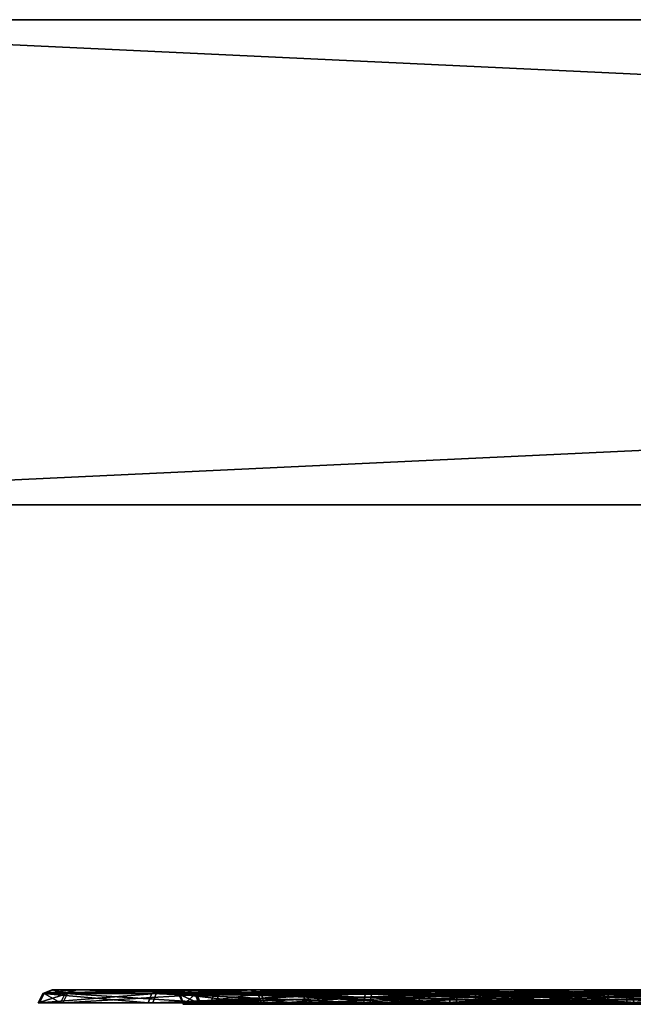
# Model space of a CAD drawing. Header units: millimetres. Extents: x -150 to 150, y -85 to 1149.
# Tile 431 of 656: x -65.92 to -64.65, y 1014.37 to 1016.4. Entities that reach past the tile are written whole.
import ezdxf

# ---------------------------------------------------------------- set-up
doc = ezdxf.new("R2010")
doc.units = ezdxf.units.MM
doc.header["$LTSCALE"] = 21.359881
for name, color, linetype in [('764', 7, 'CONTINUOUS'), ('765', 7, 'CONTINUOUS'), ('766', 7, 'CONTINUOUS'), ('767', 7, 'CONTINUOUS'), ('768', 7, 'CONTINUOUS'), ('769', 7, 'CONTINUOUS'), ('770', 7, 'CONTINUOUS'), ('771', 7, 'CONTINUOUS'), ('805', 7, 'CONTINUOUS'), ('806', 7, 'CONTINUOUS'), ('807', 7, 'CONTINUOUS'), ('808', 7, 'CONTINUOUS'), ('809', 7, 'CONTINUOUS'), ('810', 7, 'CONTINUOUS'), ('811', 7, 'CONTINUOUS'), ('812', 7, 'CONTINUOUS'), ('9017', 7, 'CONTINUOUS'), ('9018', 7, 'CONTINUOUS'), ('9019', 7, 'CONTINUOUS')]:
    doc.layers.add(name, color=color, linetype=linetype)

msp = doc.modelspace()

# ---------------------------------------------------------------- linework, layer by layer
at = {"layer": '764', "linetype": 'CONTINUOUS'}
for points in [[(-65.5869, 1014.3912, 276.5274), (-65.4233, 1014.3912, 276.8845), (-65.5783, 1014.37, 276.5259), (-65.5869, 1014.3912, 276.5274)], [(-65.5501, 1014.3912, 276.1363), (-65.5869, 1014.3912, 276.5274), (-65.5418, 1014.37, 276.1394), (-65.5501, 1014.3912, 276.1363)], [(-65.5418, 1014.37, 276.1394), (-65.5869, 1014.3912, 276.5274), (-65.5783, 1014.37, 276.5259), (-65.5418, 1014.37, 276.1394)], [(-65.5783, 1014.37, 276.5259), (-65.4233, 1014.3912, 276.8845), (-65.4165, 1014.37, 276.8789), (-65.5783, 1014.37, 276.5259)], [(-65.3226, 1014.3912, 275.8161), (-65.5501, 1014.3912, 276.1363), (-65.317, 1014.37, 275.8229), (-65.3226, 1014.3912, 275.8161)], [(-65.317, 1014.37, 275.8229), (-65.5501, 1014.3912, 276.1363), (-65.5418, 1014.37, 276.1394), (-65.317, 1014.37, 275.8229)], [(-65.4233, 1014.3912, 276.8845), (-65.1031, 1014.3912, 277.1119), (-65.4165, 1014.37, 276.8789), (-65.4233, 1014.3912, 276.8845)], [(-65.1031, 1014.3912, 277.1119), (-65.1008, 1014.3815, 277.1058), (-65.4165, 1014.37, 276.8789), (-65.1031, 1014.3912, 277.1119)], [(-64.9656, 1014.3912, 275.6525), (-65.3226, 1014.3912, 275.8161), (-64.9641, 1014.37, 275.6612), (-64.9656, 1014.3912, 275.6525)], [(-64.9641, 1014.37, 275.6612), (-65.3226, 1014.3912, 275.8161), (-65.317, 1014.37, 275.8229), (-64.9641, 1014.37, 275.6612)], [(-64.5745, 1014.3912, 275.6893), (-64.9656, 1014.3912, 275.6525), (-64.5768, 1014.3815, 275.6954), (-64.5745, 1014.3912, 275.6893)], [(-64.5768, 1014.3815, 275.6954), (-64.9656, 1014.3912, 275.6525), (-64.5776, 1014.37, 275.6976), (-64.5768, 1014.3815, 275.6954)], [(-64.5776, 1014.37, 275.6976), (-64.9656, 1014.3912, 275.6525), (-64.9641, 1014.37, 275.6612), (-64.5776, 1014.37, 275.6976)], [(-65.1008, 1014.3815, 277.1058), (-65.1, 1014.37, 277.1036), (-65.4165, 1014.37, 276.8789), (-65.1008, 1014.3815, 277.1058)]]:
    msp.add_3dface(points, dxfattribs=at)
at = {"layer": '765', "linetype": 'CONTINUOUS'}
for points in [[(-65.4397, 1014.4, 276.8979), (-65.5869, 1014.3912, 276.5274), (-65.6076, 1014.4, 276.5323), (-65.4397, 1014.4, 276.8979)], [(-65.6076, 1014.4, 276.5323), (-65.5869, 1014.3912, 276.5274), (-65.5704, 1014.4, 276.1302), (-65.6076, 1014.4, 276.5323)], [(-65.4233, 1014.3912, 276.8845), (-65.5869, 1014.3912, 276.5274), (-65.4397, 1014.4, 276.8979), (-65.4233, 1014.3912, 276.8845)], [(-65.5869, 1014.3912, 276.5274), (-65.5501, 1014.3912, 276.1363), (-65.5704, 1014.4, 276.1302), (-65.5869, 1014.3912, 276.5274)], [(-65.5704, 1014.4, 276.1302), (-65.5501, 1014.3912, 276.1363), (-65.3378, 1014.4, 275.8011), (-65.5704, 1014.4, 276.1302)], [(-65.5501, 1014.3912, 276.1363), (-65.3226, 1014.3912, 275.8161), (-65.3378, 1014.4, 275.8011), (-65.5501, 1014.3912, 276.1363)], [(-65.1105, 1014.4, 277.1318), (-65.4233, 1014.3912, 276.8845), (-65.4397, 1014.4, 276.8979), (-65.1105, 1014.4, 277.1318)], [(-65.4233, 1014.3912, 276.8845), (-65.1105, 1014.4, 277.1318), (-65.1065, 1014.3977, 277.121), (-65.4233, 1014.3912, 276.8845)], [(-65.1031, 1014.3912, 277.1119), (-65.4233, 1014.3912, 276.8845), (-65.1065, 1014.3977, 277.121), (-65.1031, 1014.3912, 277.1119)], [(-65.3378, 1014.4, 275.8011), (-65.3226, 1014.3912, 275.8161), (-64.9715, 1014.4, 275.632), (-65.3378, 1014.4, 275.8011)], [(-65.3226, 1014.3912, 275.8161), (-64.9656, 1014.3912, 275.6525), (-64.9715, 1014.4, 275.632), (-65.3226, 1014.3912, 275.8161)], [(-64.9715, 1014.4, 275.632), (-64.9656, 1014.3912, 275.6525), (-64.7667, 1014.4, 275.624), (-64.9715, 1014.4, 275.632)], [(-64.9656, 1014.3912, 275.6525), (-64.5745, 1014.3912, 275.6893), (-64.7667, 1014.4, 275.624), (-64.9656, 1014.3912, 275.6525)], [(-64.7667, 1014.4, 275.624), (-64.5745, 1014.3912, 275.6893), (-64.5711, 1014.3977, 275.6802), (-64.7667, 1014.4, 275.624)], [(-64.5671, 1014.4, 275.6694), (-64.7667, 1014.4, 275.624), (-64.5711, 1014.3977, 275.6802), (-64.5671, 1014.4, 275.6694)]]:
    msp.add_3dface(points, dxfattribs=at)
at = {"layer": '766', "linetype": 'CONTINUOUS'}
for points in [[(-65.1008, 1014.3815, 277.1058), (-65.1031, 1014.3912, 277.1119), (-64.712, 1014.3912, 277.1487), (-65.1008, 1014.3815, 277.1058)], [(-65.1, 1014.37, 277.1036), (-65.1008, 1014.3815, 277.1058), (-64.712, 1014.3912, 277.1487), (-65.1, 1014.37, 277.1036)], [(-65.1, 1014.37, 277.1036), (-64.712, 1014.3912, 277.1487), (-64.7135, 1014.37, 277.1401), (-65.1, 1014.37, 277.1036)], [(-64.712, 1014.3912, 277.1487), (-64.3549, 1014.3912, 276.9851), (-64.7135, 1014.37, 277.1401), (-64.712, 1014.3912, 277.1487)], [(-64.7135, 1014.37, 277.1401), (-64.3549, 1014.3912, 276.9851), (-64.3605, 1014.37, 276.9784), (-64.7135, 1014.37, 277.1401)]]:
    msp.add_3dface(points, dxfattribs=at)
at = {"layer": '767', "linetype": 'CONTINUOUS'}
for points in [[(-65.1065, 1014.3977, 277.121), (-65.1105, 1014.4, 277.1318), (-64.9109, 1014.4, 277.1773), (-65.1065, 1014.3977, 277.121)], [(-65.1031, 1014.3912, 277.1119), (-65.1065, 1014.3977, 277.121), (-64.9109, 1014.4, 277.1773), (-65.1031, 1014.3912, 277.1119)], [(-64.712, 1014.3912, 277.1487), (-65.1031, 1014.3912, 277.1119), (-64.9109, 1014.4, 277.1773), (-64.712, 1014.3912, 277.1487)], [(-64.7061, 1014.4, 277.1692), (-64.712, 1014.3912, 277.1487), (-64.9109, 1014.4, 277.1773), (-64.7061, 1014.4, 277.1692)], [(-64.3549, 1014.3912, 276.9851), (-64.712, 1014.3912, 277.1487), (-64.7061, 1014.4, 277.1692), (-64.3549, 1014.3912, 276.9851)], [(-64.3398, 1014.4, 277.0001), (-64.3549, 1014.3912, 276.9851), (-64.7061, 1014.4, 277.1692), (-64.3398, 1014.4, 277.0001)]]:
    msp.add_3dface(points, dxfattribs=at)
at = {"layer": '768', "linetype": 'CONTINUOUS'}
for points in [[(-65.8672, 1014.3923, 276.5749), (-65.8166, 1014.3923, 276.0373), (-65.8769, 1014.3733, 276.5765), (-65.8672, 1014.3923, 276.5749)], [(-65.8769, 1014.3733, 276.5765), (-65.8166, 1014.3923, 276.0373), (-65.8258, 1014.3733, 276.0339), (-65.8769, 1014.3733, 276.5765)], [(-65.6499, 1014.3733, 277.072), (-65.8672, 1014.3923, 276.5749), (-65.8769, 1014.3733, 276.5765), (-65.6499, 1014.3733, 277.072)], [(-65.6423, 1014.3923, 277.0657), (-65.8672, 1014.3923, 276.5749), (-65.6499, 1014.3733, 277.072), (-65.6423, 1014.3923, 277.0657)], [(-65.8166, 1014.3923, 276.0373), (-65.5039, 1014.3923, 275.5971), (-65.8258, 1014.3733, 276.0339), (-65.8166, 1014.3923, 276.0373)], [(-65.8258, 1014.3733, 276.0339), (-65.5039, 1014.3923, 275.5971), (-65.5102, 1014.3733, 275.5895), (-65.8258, 1014.3733, 276.0339)], [(-65.2055, 1014.3733, 277.3876), (-65.6423, 1014.3923, 277.0657), (-65.6499, 1014.3733, 277.072), (-65.2055, 1014.3733, 277.3876)], [(-65.2021, 1014.3923, 277.3784), (-65.6423, 1014.3923, 277.0657), (-65.2044, 1014.3837, 277.3846), (-65.2021, 1014.3923, 277.3784)], [(-65.2044, 1014.3837, 277.3846), (-65.6423, 1014.3923, 277.0657), (-65.2055, 1014.3733, 277.3876), (-65.2044, 1014.3837, 277.3846)], [(-65.5039, 1014.3923, 275.5971), (-65.0131, 1014.3923, 275.3722), (-65.5102, 1014.3733, 275.5895), (-65.5039, 1014.3923, 275.5971)], [(-65.5102, 1014.3733, 275.5895), (-65.0131, 1014.3923, 275.3722), (-65.0147, 1014.3733, 275.3625), (-65.5102, 1014.3733, 275.5895)], [(-64.4755, 1014.3923, 275.4228), (-64.4732, 1014.3837, 275.4166), (-65.0147, 1014.3733, 275.3625), (-64.4755, 1014.3923, 275.4228)], [(-65.0131, 1014.3923, 275.3722), (-64.4755, 1014.3923, 275.4228), (-65.0147, 1014.3733, 275.3625), (-65.0131, 1014.3923, 275.3722)], [(-64.4732, 1014.3837, 275.4166), (-64.4721, 1014.3733, 275.4136), (-65.0147, 1014.3733, 275.3625), (-64.4732, 1014.3837, 275.4166)]]:
    msp.add_3dface(points, dxfattribs=at)
at = {"layer": '769', "linetype": 'CONTINUOUS'}
for points in [[(-65.8166, 1014.3923, 276.0373), (-65.8672, 1014.3923, 276.5749), (-65.8479, 1014.4, 276.5688), (-65.8166, 1014.3923, 276.0373)], [(-65.8672, 1014.3923, 276.5749), (-65.6423, 1014.3923, 277.0657), (-65.629, 1014.4, 277.0504), (-65.8672, 1014.3923, 276.5749)], [(-65.8479, 1014.4, 276.5688), (-65.8672, 1014.3923, 276.5749), (-65.629, 1014.4, 277.0504), (-65.8479, 1014.4, 276.5688)], [(-65.7975, 1014.4, 276.0436), (-65.8166, 1014.3923, 276.0373), (-65.8479, 1014.4, 276.5688), (-65.7975, 1014.4, 276.0436)], [(-65.5039, 1014.3923, 275.5971), (-65.8166, 1014.3923, 276.0373), (-65.7975, 1014.4, 276.0436), (-65.5039, 1014.3923, 275.5971)], [(-65.491, 1014.4, 275.6124), (-65.5039, 1014.3923, 275.5971), (-65.7975, 1014.4, 276.0436), (-65.491, 1014.4, 275.6124)], [(-65.6423, 1014.3923, 277.0657), (-65.2021, 1014.3923, 277.3784), (-65.4324, 1014.4, 277.2338), (-65.6423, 1014.3923, 277.0657)], [(-65.629, 1014.4, 277.0504), (-65.6423, 1014.3923, 277.0657), (-65.4324, 1014.4, 277.2338), (-65.629, 1014.4, 277.0504)], [(-65.0131, 1014.3923, 275.3722), (-65.5039, 1014.3923, 275.5971), (-65.0104, 1014.4, 275.392), (-65.0131, 1014.3923, 275.3722)], [(-65.0104, 1014.4, 275.392), (-65.5039, 1014.3923, 275.5971), (-65.491, 1014.4, 275.6124), (-65.0104, 1014.4, 275.392)], [(-65.4324, 1014.4, 277.2338), (-65.2021, 1014.3923, 277.3784), (-65.1989, 1014.398, 277.3697), (-65.4324, 1014.4, 277.2338)], [(-65.1951, 1014.4, 277.3596), (-65.4324, 1014.4, 277.2338), (-65.1989, 1014.398, 277.3697), (-65.1951, 1014.4, 277.3596)], [(-64.4825, 1014.4, 275.4416), (-65.0131, 1014.3923, 275.3722), (-65.0104, 1014.4, 275.392), (-64.4825, 1014.4, 275.4416)], [(-65.0131, 1014.3923, 275.3722), (-64.4825, 1014.4, 275.4416), (-64.4787, 1014.398, 275.4316), (-65.0131, 1014.3923, 275.3722)], [(-64.4755, 1014.3923, 275.4228), (-65.0131, 1014.3923, 275.3722), (-64.4787, 1014.398, 275.4316), (-64.4755, 1014.3923, 275.4228)]]:
    msp.add_3dface(points, dxfattribs=at)
at = {"layer": '770', "linetype": 'CONTINUOUS'}
for points in [[(-65.2021, 1014.3923, 277.3784), (-65.2044, 1014.3837, 277.3846), (-64.6629, 1014.3733, 277.4387), (-65.2021, 1014.3923, 277.3784)], [(-64.6645, 1014.3923, 277.429), (-65.2021, 1014.3923, 277.3784), (-64.6629, 1014.3733, 277.4387), (-64.6645, 1014.3923, 277.429)], [(-64.1737, 1014.3923, 277.2041), (-64.6645, 1014.3923, 277.429), (-64.1674, 1014.3733, 277.2117), (-64.1737, 1014.3923, 277.2041)], [(-64.1674, 1014.3733, 277.2117), (-64.6645, 1014.3923, 277.429), (-64.6629, 1014.3733, 277.4387), (-64.1674, 1014.3733, 277.2117)], [(-65.2044, 1014.3837, 277.3846), (-65.2055, 1014.3733, 277.3876), (-64.6629, 1014.3733, 277.4387), (-65.2044, 1014.3837, 277.3846)]]:
    msp.add_3dface(points, dxfattribs=at)
at = {"layer": '771', "linetype": 'CONTINUOUS'}
for points in [[(-65.1989, 1014.398, 277.3697), (-65.2021, 1014.3923, 277.3784), (-64.6645, 1014.3923, 277.429), (-65.1989, 1014.398, 277.3697)], [(-65.1951, 1014.4, 277.3596), (-65.1989, 1014.398, 277.3697), (-64.6645, 1014.3923, 277.429), (-65.1951, 1014.4, 277.3596)], [(-65.1951, 1014.4, 277.3596), (-64.6645, 1014.3923, 277.429), (-64.6672, 1014.4, 277.4092), (-65.1951, 1014.4, 277.3596)], [(-64.6645, 1014.3923, 277.429), (-64.1737, 1014.3923, 277.2041), (-64.6672, 1014.4, 277.4092), (-64.6645, 1014.3923, 277.429)], [(-64.6672, 1014.4, 277.4092), (-64.1737, 1014.3923, 277.2041), (-64.1866, 1014.4, 277.1888), (-64.6672, 1014.4, 277.4092)]]:
    msp.add_3dface(points, dxfattribs=at)
at = {"layer": '805', "linetype": 'CONTINUOUS'}
for points in [[(-65.5852, 1014.3912, 323.4626), (-65.5535, 1014.3912, 323.8541), (-65.5765, 1014.37, 323.4642), (-65.5852, 1014.3912, 323.4626)], [(-65.4168, 1014.3912, 323.1078), (-65.5852, 1014.3912, 323.4626), (-65.4101, 1014.37, 323.1135), (-65.4168, 1014.3912, 323.1078)], [(-65.4101, 1014.37, 323.1135), (-65.5852, 1014.3912, 323.4626), (-65.5765, 1014.37, 323.4642), (-65.4101, 1014.37, 323.1135)], [(-65.5765, 1014.37, 323.4642), (-65.5535, 1014.3912, 323.8541), (-65.5453, 1014.37, 323.8512), (-65.5765, 1014.37, 323.4642)], [(-65.5535, 1014.3912, 323.8541), (-65.3304, 1014.3912, 324.1774), (-65.5453, 1014.37, 323.8512), (-65.5535, 1014.3912, 323.8541)], [(-65.5453, 1014.37, 323.8512), (-65.3304, 1014.3912, 324.1774), (-65.3247, 1014.37, 324.1707), (-65.5453, 1014.37, 323.8512)], [(-65.0935, 1014.3912, 322.8846), (-65.4168, 1014.3912, 323.1078), (-65.0914, 1014.3815, 322.8908), (-65.0935, 1014.3912, 322.8846)], [(-65.0914, 1014.3815, 322.8908), (-65.4168, 1014.3912, 323.1078), (-65.0906, 1014.37, 322.8929), (-65.0914, 1014.3815, 322.8908)], [(-65.0906, 1014.37, 322.8929), (-65.4168, 1014.3912, 323.1078), (-65.4101, 1014.37, 323.1135), (-65.0906, 1014.37, 322.8929)], [(-65.3304, 1014.3912, 324.1774), (-64.9755, 1014.3912, 324.3458), (-65.3247, 1014.37, 324.1707), (-65.3304, 1014.3912, 324.1774)], [(-65.3247, 1014.37, 324.1707), (-64.9755, 1014.3912, 324.3458), (-64.974, 1014.37, 324.3371), (-65.3247, 1014.37, 324.1707)], [(-64.9755, 1014.3912, 324.3458), (-64.584, 1014.3912, 324.3141), (-64.974, 1014.37, 324.3371), (-64.9755, 1014.3912, 324.3458)], [(-64.584, 1014.3912, 324.3141), (-64.5862, 1014.3815, 324.308), (-64.974, 1014.37, 324.3371), (-64.584, 1014.3912, 324.3141)], [(-64.5862, 1014.3815, 324.308), (-64.587, 1014.37, 324.3059), (-64.974, 1014.37, 324.3371), (-64.5862, 1014.3815, 324.308)]]:
    msp.add_3dface(points, dxfattribs=at)
at = {"layer": '806', "linetype": 'CONTINUOUS'}
for points in [[(-65.5535, 1014.3912, 323.8541), (-65.5852, 1014.3912, 323.4626), (-65.6064, 1014.4, 323.4609), (-65.5535, 1014.3912, 323.8541)], [(-65.5731, 1014.4, 323.8625), (-65.5535, 1014.3912, 323.8541), (-65.6064, 1014.4, 323.4609), (-65.5731, 1014.4, 323.8625)], [(-65.6064, 1014.4, 323.4609), (-65.5852, 1014.3912, 323.4626), (-65.4345, 1014.4, 323.0959), (-65.6064, 1014.4, 323.4609)], [(-65.5852, 1014.3912, 323.4626), (-65.4168, 1014.3912, 323.1078), (-65.4345, 1014.4, 323.0959), (-65.5852, 1014.3912, 323.4626)], [(-65.3304, 1014.3912, 324.1774), (-65.5535, 1014.3912, 323.8541), (-65.5731, 1014.4, 323.8625), (-65.3304, 1014.3912, 324.1774)], [(-65.3431, 1014.4, 324.1944), (-65.3304, 1014.3912, 324.1774), (-65.5731, 1014.4, 323.8625), (-65.3431, 1014.4, 324.1944)], [(-65.4345, 1014.4, 323.0959), (-65.4168, 1014.3912, 323.1078), (-65.2828, 1014.4, 322.9581), (-65.4345, 1014.4, 323.0959)], [(-65.4168, 1014.3912, 323.1078), (-65.0935, 1014.3912, 322.8846), (-65.2828, 1014.4, 322.9581), (-65.4168, 1014.3912, 323.1078)], [(-64.9795, 1014.4, 324.3666), (-65.3304, 1014.3912, 324.1774), (-65.3431, 1014.4, 324.1944), (-64.9795, 1014.4, 324.3666)], [(-64.9755, 1014.3912, 324.3458), (-65.3304, 1014.3912, 324.1774), (-64.9795, 1014.4, 324.3666), (-64.9755, 1014.3912, 324.3458)], [(-65.2828, 1014.4, 322.9581), (-65.0935, 1014.3912, 322.8846), (-65.0968, 1014.3977, 322.8755), (-65.2828, 1014.4, 322.9581)], [(-65.1007, 1014.4, 322.8647), (-65.2828, 1014.4, 322.9581), (-65.0968, 1014.3977, 322.8755), (-65.1007, 1014.4, 322.8647)], [(-64.5769, 1014.4, 324.3341), (-64.9755, 1014.3912, 324.3458), (-64.9795, 1014.4, 324.3666), (-64.5769, 1014.4, 324.3341)], [(-64.9755, 1014.3912, 324.3458), (-64.5769, 1014.4, 324.3341), (-64.5808, 1014.3977, 324.3233), (-64.9755, 1014.3912, 324.3458)], [(-64.584, 1014.3912, 324.3141), (-64.9755, 1014.3912, 324.3458), (-64.5808, 1014.3977, 324.3233), (-64.584, 1014.3912, 324.3141)]]:
    msp.add_3dface(points, dxfattribs=at)
at = {"layer": '807', "linetype": 'CONTINUOUS'}
for points in [[(-65.0935, 1014.3912, 322.8846), (-65.0914, 1014.3815, 322.8908), (-64.7036, 1014.37, 322.8617), (-65.0935, 1014.3912, 322.8846)], [(-64.702, 1014.3912, 322.853), (-65.0935, 1014.3912, 322.8846), (-64.7036, 1014.37, 322.8617), (-64.702, 1014.3912, 322.853)], [(-64.3529, 1014.37, 323.0281), (-64.702, 1014.3912, 322.853), (-64.7036, 1014.37, 322.8617), (-64.3529, 1014.37, 323.0281)], [(-64.3472, 1014.3912, 323.0214), (-64.702, 1014.3912, 322.853), (-64.3529, 1014.37, 323.0281), (-64.3472, 1014.3912, 323.0214)], [(-65.0914, 1014.3815, 322.8908), (-65.0906, 1014.37, 322.8929), (-64.7036, 1014.37, 322.8617), (-65.0914, 1014.3815, 322.8908)]]:
    msp.add_3dface(points, dxfattribs=at)
at = {"layer": '808', "linetype": 'CONTINUOUS'}
for points in [[(-65.1007, 1014.4, 322.8647), (-65.0968, 1014.3977, 322.8755), (-64.702, 1014.3912, 322.853), (-65.1007, 1014.4, 322.8647)], [(-65.1007, 1014.4, 322.8647), (-64.702, 1014.3912, 322.853), (-64.6981, 1014.4, 322.8322), (-65.1007, 1014.4, 322.8647)], [(-65.0968, 1014.3977, 322.8755), (-65.0935, 1014.3912, 322.8846), (-64.702, 1014.3912, 322.853), (-65.0968, 1014.3977, 322.8755)], [(-64.702, 1014.3912, 322.853), (-64.3472, 1014.3912, 323.0214), (-64.6981, 1014.4, 322.8322), (-64.702, 1014.3912, 322.853)], [(-64.6981, 1014.4, 322.8322), (-64.3472, 1014.3912, 323.0214), (-64.3345, 1014.4, 323.0043), (-64.6981, 1014.4, 322.8322)]]:
    msp.add_3dface(points, dxfattribs=at)
at = {"layer": '809', "linetype": 'CONTINUOUS'}
for points in [[(-65.8648, 1014.3923, 323.4114), (-65.6334, 1014.3923, 322.9236), (-65.8744, 1014.3733, 323.4096), (-65.8648, 1014.3923, 323.4114)], [(-65.8744, 1014.3733, 323.4096), (-65.6334, 1014.3923, 322.9236), (-65.6408, 1014.3733, 322.9172), (-65.8744, 1014.3733, 323.4096)], [(-65.8306, 1014.3733, 323.9529), (-65.8648, 1014.3923, 323.4114), (-65.8744, 1014.3733, 323.4096), (-65.8306, 1014.3733, 323.9529)], [(-65.8213, 1014.3923, 323.9496), (-65.8648, 1014.3923, 323.4114), (-65.8306, 1014.3733, 323.9529), (-65.8213, 1014.3923, 323.9496)], [(-65.5209, 1014.3733, 324.4014), (-65.8213, 1014.3923, 323.9496), (-65.8306, 1014.3733, 323.9529), (-65.5209, 1014.3733, 324.4014)], [(-65.5146, 1014.3923, 324.394), (-65.8213, 1014.3923, 323.9496), (-65.5209, 1014.3733, 324.4014), (-65.5146, 1014.3923, 324.394)], [(-65.189, 1014.3923, 322.6168), (-65.1912, 1014.3837, 322.6106), (-65.6408, 1014.3733, 322.9172), (-65.189, 1014.3923, 322.6168)], [(-65.6334, 1014.3923, 322.9236), (-65.189, 1014.3923, 322.6168), (-65.6408, 1014.3733, 322.9172), (-65.6334, 1014.3923, 322.9236)], [(-65.0285, 1014.3733, 324.635), (-65.5146, 1014.3923, 324.394), (-65.5209, 1014.3733, 324.4014), (-65.0285, 1014.3733, 324.635)], [(-65.0268, 1014.3923, 324.6254), (-65.5146, 1014.3923, 324.394), (-65.0285, 1014.3733, 324.635), (-65.0268, 1014.3923, 324.6254)], [(-64.4853, 1014.3733, 324.5912), (-65.0268, 1014.3923, 324.6254), (-65.0285, 1014.3733, 324.635), (-64.4853, 1014.3733, 324.5912)], [(-64.4886, 1014.3923, 324.5819), (-65.0268, 1014.3923, 324.6254), (-64.4864, 1014.3837, 324.5882), (-64.4886, 1014.3923, 324.5819)], [(-64.4864, 1014.3837, 324.5882), (-65.0268, 1014.3923, 324.6254), (-64.4853, 1014.3733, 324.5912), (-64.4864, 1014.3837, 324.5882)], [(-65.1912, 1014.3837, 322.6106), (-65.1923, 1014.3733, 322.6076), (-65.6408, 1014.3733, 322.9172), (-65.1912, 1014.3837, 322.6106)]]:
    msp.add_3dface(points, dxfattribs=at)
at = {"layer": '810', "linetype": 'CONTINUOUS'}
for points in [[(-65.6334, 1014.3923, 322.9236), (-65.8648, 1014.3923, 323.4114), (-65.6185, 1014.4, 322.9371), (-65.6334, 1014.3923, 322.9236)], [(-65.8648, 1014.3923, 323.4114), (-65.8213, 1014.3923, 323.9496), (-65.8027, 1014.4, 323.9421), (-65.8648, 1014.3923, 323.4114)], [(-65.6185, 1014.4, 322.9371), (-65.8648, 1014.3923, 323.4114), (-65.8451, 1014.4, 323.4148), (-65.6185, 1014.4, 322.9371)], [(-65.8451, 1014.4, 323.4148), (-65.8648, 1014.3923, 323.4114), (-65.8027, 1014.4, 323.9421), (-65.8451, 1014.4, 323.4148)], [(-65.8213, 1014.3923, 323.9496), (-65.5146, 1014.3923, 324.394), (-65.5037, 1014.4, 324.3769), (-65.8213, 1014.3923, 323.9496)], [(-65.8027, 1014.4, 323.9421), (-65.8213, 1014.3923, 323.9496), (-65.5037, 1014.4, 324.3769), (-65.8027, 1014.4, 323.9421)], [(-65.1823, 1014.4, 322.6357), (-65.6334, 1014.3923, 322.9236), (-65.6185, 1014.4, 322.9371), (-65.1823, 1014.4, 322.6357)], [(-65.6334, 1014.3923, 322.9236), (-65.1823, 1014.4, 322.6357), (-65.1859, 1014.398, 322.6256), (-65.6334, 1014.3923, 322.9236)], [(-65.189, 1014.3923, 322.6168), (-65.6334, 1014.3923, 322.9236), (-65.1859, 1014.398, 322.6256), (-65.189, 1014.3923, 322.6168)], [(-65.5146, 1014.3923, 324.394), (-65.0268, 1014.3923, 324.6254), (-65.0265, 1014.4, 324.6051), (-65.5146, 1014.3923, 324.394)], [(-65.5037, 1014.4, 324.3769), (-65.5146, 1014.3923, 324.394), (-65.0265, 1014.4, 324.6051), (-65.5037, 1014.4, 324.3769)], [(-65.0268, 1014.3923, 324.6254), (-64.4886, 1014.3923, 324.5819), (-64.758, 1014.4, 324.6193), (-65.0268, 1014.3923, 324.6254)], [(-65.0265, 1014.4, 324.6051), (-65.0268, 1014.3923, 324.6254), (-64.758, 1014.4, 324.6193), (-65.0265, 1014.4, 324.6051)], [(-64.758, 1014.4, 324.6193), (-64.4886, 1014.3923, 324.5819), (-64.4917, 1014.398, 324.5732), (-64.758, 1014.4, 324.6193)], [(-64.4953, 1014.4, 324.5631), (-64.758, 1014.4, 324.6193), (-64.4917, 1014.398, 324.5732), (-64.4953, 1014.4, 324.5631)]]:
    msp.add_3dface(points, dxfattribs=at)
at = {"layer": '811', "linetype": 'CONTINUOUS'}
for points in [[(-65.1923, 1014.3733, 322.6076), (-65.1912, 1014.3837, 322.6106), (-64.6508, 1014.3923, 322.5734), (-65.1923, 1014.3733, 322.6076)], [(-65.1923, 1014.3733, 322.6076), (-64.6508, 1014.3923, 322.5734), (-64.649, 1014.3733, 322.5637), (-65.1923, 1014.3733, 322.6076)], [(-65.1912, 1014.3837, 322.6106), (-65.189, 1014.3923, 322.6168), (-64.6508, 1014.3923, 322.5734), (-65.1912, 1014.3837, 322.6106)], [(-64.6508, 1014.3923, 322.5734), (-64.163, 1014.3923, 322.8048), (-64.649, 1014.3733, 322.5637), (-64.6508, 1014.3923, 322.5734)]]:
    msp.add_3dface(points, dxfattribs=at)
at = {"layer": '812', "linetype": 'CONTINUOUS'}
for points in [[(-65.189, 1014.3923, 322.6168), (-65.1859, 1014.398, 322.6256), (-64.9196, 1014.4, 322.5795), (-65.189, 1014.3923, 322.6168)], [(-64.6508, 1014.3923, 322.5734), (-65.189, 1014.3923, 322.6168), (-64.9196, 1014.4, 322.5795), (-64.6508, 1014.3923, 322.5734)], [(-65.1859, 1014.398, 322.6256), (-65.1823, 1014.4, 322.6357), (-64.9196, 1014.4, 322.5795), (-65.1859, 1014.398, 322.6256)], [(-64.6511, 1014.4, 322.5937), (-64.6508, 1014.3923, 322.5734), (-64.9196, 1014.4, 322.5795), (-64.6511, 1014.4, 322.5937)], [(-64.163, 1014.3923, 322.8048), (-64.6508, 1014.3923, 322.5734), (-64.6511, 1014.4, 322.5937), (-64.163, 1014.3923, 322.8048)], [(-64.1739, 1014.4, 322.8219), (-64.163, 1014.3923, 322.8048), (-64.6511, 1014.4, 322.5937), (-64.1739, 1014.4, 322.8219)]]:
    msp.add_3dface(points, dxfattribs=at)
at = {"layer": '9017', "color": 7, "linetype": 'CONTINUOUS', "true_color": 0x0080c0}
for points in [[(-147.3375, 1016.4, 288.3331), (-147.8, 1016.4, 300), (147.3388, 1016.4, 288.3564), (-147.3375, 1016.4, 288.3331)], [(147.3388, 1016.4, 288.3564), (-147.8, 1016.4, 300), (147.8, 1016.4, 300), (147.3388, 1016.4, 288.3564)], [(147.8, 1016.4, 300), (-147.8, 1016.4, 300), (-147.3388, 1016.4, 311.6436), (147.8, 1016.4, 300)], [(147.3375, 1016.4, 311.6669), (147.8, 1016.4, 300), (-147.3388, 1016.4, 311.6436), (147.3375, 1016.4, 311.6669)], [(-145.9758, 1016.4, 323.1496), (147.3375, 1016.4, 311.6669), (-147.3388, 1016.4, 311.6436), (-145.9758, 1016.4, 323.1496)], [(-145.9676, 1016.4, 276.7996), (-147.3375, 1016.4, 288.3331), (145.9758, 1016.4, 276.8504), (-145.9676, 1016.4, 276.7996)], [(145.9758, 1016.4, 276.8504), (-147.3375, 1016.4, 288.3331), (147.3388, 1016.4, 288.3564), (145.9758, 1016.4, 276.8504)], [(145.9676, 1016.4, 323.2004), (147.3375, 1016.4, 311.6669), (-145.9758, 1016.4, 323.1496), (145.9676, 1016.4, 323.2004)], [(-143.7027, 1016.4, 334.5512), (145.9676, 1016.4, 323.2004), (-145.9758, 1016.4, 323.1496), (-143.7027, 1016.4, 334.5512)], [(-143.6821, 1016.4, 265.3647), (-145.9676, 1016.4, 276.7996), (143.7027, 1016.4, 265.4488), (-143.6821, 1016.4, 265.3647)], [(143.7027, 1016.4, 265.4488), (-145.9676, 1016.4, 276.7996), (145.9758, 1016.4, 276.8504), (143.7027, 1016.4, 265.4488)], [(143.6821, 1016.4, 334.6353), (145.9676, 1016.4, 323.2004), (-143.7027, 1016.4, 334.5512), (143.6821, 1016.4, 334.6353)], [(-140.5506, 1016.4, 345.7201), (143.6821, 1016.4, 334.6353), (-143.7027, 1016.4, 334.5512), (-140.5506, 1016.4, 345.7201)], [(-140.5128, 1016.4, 254.1638), (-143.6821, 1016.4, 265.3647), (140.5506, 1016.4, 254.2799), (-140.5128, 1016.4, 254.1638)], [(140.5506, 1016.4, 254.2799), (-143.6821, 1016.4, 265.3647), (143.7027, 1016.4, 265.4488), (140.5506, 1016.4, 254.2799)], [(140.5128, 1016.4, 345.8362), (143.6821, 1016.4, 334.6353), (-140.5506, 1016.4, 345.7201), (140.5128, 1016.4, 345.8362)], [(-131.6743, 1016.4, 367.1331), (140.5128, 1016.4, 345.8362), (-140.5506, 1016.4, 345.7201), (-131.6743, 1016.4, 367.1331)], [(-136.4619, 1016.4, 243.2361), (-140.5128, 1016.4, 254.1638), (131.6743, 1016.4, 232.8669), (-136.4619, 1016.4, 243.2361)], [(131.6743, 1016.4, 232.8669), (-140.5128, 1016.4, 254.1638), (140.5506, 1016.4, 254.2799), (131.6743, 1016.4, 232.8669)], [(-131.591, 1016.4, 232.7035), (-136.4619, 1016.4, 243.2361), (131.6743, 1016.4, 232.8669), (-131.591, 1016.4, 232.7035)], [(136.4619, 1016.4, 356.7639), (140.5128, 1016.4, 345.8362), (-131.6743, 1016.4, 367.1331), (136.4619, 1016.4, 356.7639)], [(131.591, 1016.4, 367.2965), (136.4619, 1016.4, 356.7639), (-131.6743, 1016.4, 367.1331), (131.591, 1016.4, 367.2965)], [(-119.5976, 1016.4, 386.838), (131.591, 1016.4, 367.2965), (-131.6743, 1016.4, 367.1331), (-119.5976, 1016.4, 386.838)], [(-119.4746, 1016.4, 212.9921), (-131.591, 1016.4, 232.7035), (119.5976, 1016.4, 213.162), (-119.4746, 1016.4, 212.9921)], [(119.5976, 1016.4, 213.162), (-131.591, 1016.4, 232.7035), (131.6743, 1016.4, 232.8669), (119.5976, 1016.4, 213.162)], [(119.4746, 1016.4, 387.0079), (131.591, 1016.4, 367.2965), (-119.5976, 1016.4, 386.838), (119.4746, 1016.4, 387.0079)], [(-104.5494, 1016.4, 404.4695), (119.4746, 1016.4, 387.0079), (-119.5976, 1016.4, 386.838), (-104.5494, 1016.4, 404.4695)], [(-104.4162, 1016.4, 195.3968), (-119.4746, 1016.4, 212.9921), (104.5494, 1016.4, 195.5305), (-104.4162, 1016.4, 195.3968)], [(104.5494, 1016.4, 195.5305), (-119.4746, 1016.4, 212.9921), (119.5976, 1016.4, 213.162), (104.5494, 1016.4, 195.5305)], [(104.4162, 1016.4, 404.6032), (119.4746, 1016.4, 387.0079), (-104.5494, 1016.4, 404.4695), (104.4162, 1016.4, 404.6032)], [(-86.9207, 1016.4, 419.5377), (104.4162, 1016.4, 404.6032), (-104.5494, 1016.4, 404.4695), (-86.9207, 1016.4, 419.5377)], [(-86.7943, 1016.4, 180.3706), (-104.4162, 1016.4, 195.3968), (86.9207, 1016.4, 180.4623), (-86.7943, 1016.4, 180.3706)], [(86.9207, 1016.4, 180.4623), (-104.4162, 1016.4, 195.3968), (104.5494, 1016.4, 195.5305), (86.9207, 1016.4, 180.4623)], [(86.7943, 1016.4, 419.6294), (104.4162, 1016.4, 404.6032), (-86.9207, 1016.4, 419.5377), (86.7943, 1016.4, 419.6294)], [(-67.1594, 1016.4, 431.6588), (86.7943, 1016.4, 419.6294), (-86.9207, 1016.4, 419.5377), (-67.1594, 1016.4, 431.6588)], [(-67.0268, 1016.4, 168.274), (-86.7943, 1016.4, 180.3706), (67.1594, 1016.4, 168.3412), (-67.0268, 1016.4, 168.274)], [(67.1594, 1016.4, 168.3412), (-86.7943, 1016.4, 180.3706), (86.9207, 1016.4, 180.4623), (67.1594, 1016.4, 168.3412)], [(67.0268, 1016.4, 431.726), (86.7943, 1016.4, 419.6294), (-67.1594, 1016.4, 431.6588), (67.0268, 1016.4, 431.726)], [(-45.7467, 1016.4, 440.5403), (67.0268, 1016.4, 431.726), (-67.1594, 1016.4, 431.6588), (-45.7467, 1016.4, 440.5403)], [(-45.5988, 1016.4, 159.4117), (-67.0268, 1016.4, 168.274), (45.7467, 1016.4, 159.4597), (-45.5988, 1016.4, 159.4117)], [(45.7467, 1016.4, 159.4597), (-67.0268, 1016.4, 168.274), (67.1594, 1016.4, 168.3412), (45.7467, 1016.4, 159.4597)]]:
    msp.add_3dface(points, dxfattribs=at)
at = {"layer": '9018', "color": 7, "linetype": 'CONTINUOUS', "true_color": 0x0080c0}
for points in [[(-67.155, 1015.4, 168.3374), (-67.0268, 1016.4, 168.274), (-45.7434, 1015.4, 159.4569), (-67.155, 1015.4, 168.3374)], [(-67.0268, 1016.4, 168.274), (-45.5988, 1016.4, 159.4117), (-45.7434, 1015.4, 159.4569), (-67.0268, 1016.4, 168.274)]]:
    msp.add_3dface(points, dxfattribs=at)
at = {"layer": '9019', "color": 7, "linetype": 'CONTINUOUS', "true_color": 0x0080c0}
for points in [[(-45.7467, 1016.4, 440.5403), (-67.1594, 1016.4, 431.6588), (-67.0226, 1015.4, 431.7301), (-45.7467, 1016.4, 440.5403)], [(-45.5956, 1015.4, 440.5912), (-45.7467, 1016.4, 440.5403), (-67.0226, 1015.4, 431.7301), (-45.5956, 1015.4, 440.5912)]]:
    msp.add_3dface(points, dxfattribs=at)

doc.saveas('drawing.dxf')
